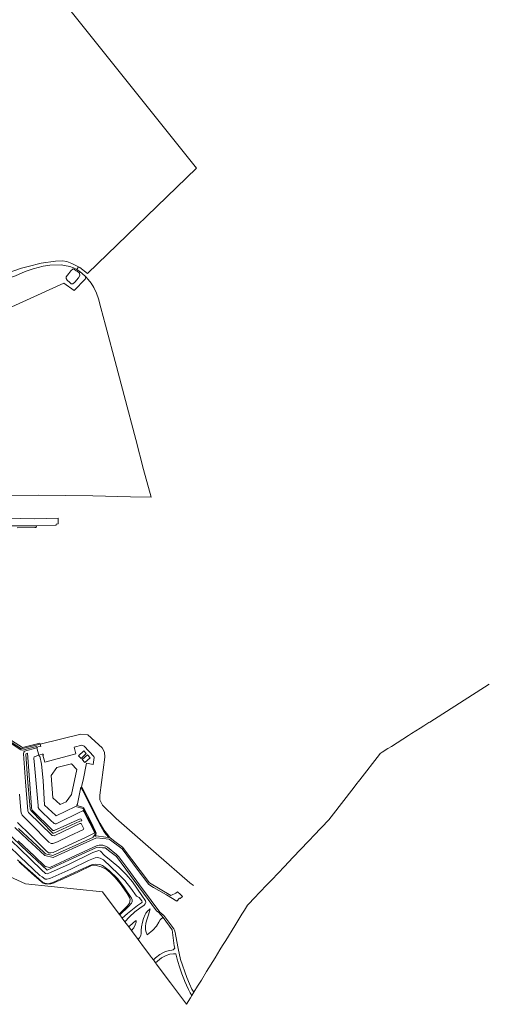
# Model space of a CAD drawing. Extents: x 130905 to 137824, y 412333 to 417928.
# Tile 280 of 313: x 137474 to 137765, y 416135 to 416747. Entities that reach past the tile are written whole.
import ezdxf
from ezdxf.lldxf.tags import DXFTag

# ---------------------------------------------------------------- set-up
doc = ezdxf.new("R2010")
doc.units = 0
for name, color, linetype, lineweight in [('B-ME-GR-GRAS-GV', 60, 'Continuous', 13), ('B-ME-GW-TALUD_KRUIN-G', 90, 'Continuous', 18), ('B-ME-GW-TALUD_TEEN-G', 90, 'Continuous', 18), ('B-ME-KG-GRENS_OPNAME-G', 210, 'KG-OPNAME', 18), ('B-ME-OB-BEKLEDING_STEEN-GV', 30, 'Continuous', 18), ('B-ME-OB-OEVERVOORZIENING-G', 7, 'Continuous', 18), ('B-ME-OG-WATER_POEL-GV', 7, 'Continuous', 18), ('B-ME-OG-WATER_RIVIER-GV', 130, 'Continuous', 18), ('B-ME-VH-VERHARDING_STRAATBAKSTEEN-GV', 252, 'Continuous', 18), ('B-ME-WH-WINTERBED-G', 150, 'WH-WINTERBED', 18)]:
    doc.layers.add(name, color=color, linetype=linetype, lineweight=lineweight)
doc.styles.get("Standard").update_dxf_attribs({"font": 'arial.ttf'})
tags = doc.linetypes.add('KG-OPNAME', pattern='A,5.5,-2,["O",Standard,S=1.8,R=0,X=-0.5,Y=-0.9],-2,5.5,-2,[5,NLCS.SHX,S=0.75,R=0,X=0,Y=0],-2', length=19).pattern_tags.tags
tags[6] = DXFTag(74, 10)
tags = doc.linetypes.add('WH-WINTERBED', pattern='A,6,-3.5,["WB",Standard,S=1.8,R=0,X=-1.5,Y=-0.9],-3.5,6,-3.5,6,-3.5,6,-3.5,6,-3.5', length=51).pattern_tags.tags
tags[6] = DXFTag(74, 10)

msp = doc.modelspace()

# ---------------------------------------------------------------- linework, layer by layer
at = {"layer": 'B-ME-GR-GRAS-GV'}
for points in [[(137470.991, 416587.622, 1.95), (137476.796, 416590.259, 1.775), (137481.936, 416592.099, 1.938), (137488.03, 416593.659, 1.95), (137492.192, 416594.295, 2), (137499.254, 416594.424, 1.938), (137501.371, 416594.069, 1.875), (137504.669, 416593.506, 1.828), (137506.833, 416592.59, 1.771), (137508.897, 416591.539, 1.741), (137509.518, 416591.171, 1.73), (137510.418, 416590.586, 1.76), (137512.061, 416589.396, 1.799), (137514.482, 416586.954, 1.839), (137514.102, 416585.635, 2.046), (137507.335, 416578.476, 1.928), (137500.845, 416583.124, 2.051), (137345.766, 416512.62, 1.954)], [(137345.766, 416512.62, 1.954), (137500.845, 416583.124, 2.051), (137507.335, 416578.476, 1.928), (137514.102, 416585.635, 2.046), (137514.482, 416586.954, 1.839), (137516.051, 416585.34, 1.818), (137517.788, 416583.108, 1.818), (137519.403, 416580.364, 1.86), (137521.144, 416576.864, 1.85), (137522.463, 416573.486, 1.793), (137523.858, 416567.776, 1.835), (137526.751, 416556.967, 1.856), (137533.629, 416531.424, 1.853), (137538.365, 416513.317, 1.838), (137545.625, 416486.131, 1.799), (137550.402, 416467.461, 1.88), (137555.058, 416450.173, 1.766), (137542.25, 416450.467, 2.096), (137518.779, 416451.118, 2.105), (137485.307, 416451.541, 2.051), (137460.477, 416451.291, 2.093)], [(137465.097, 416432.511, 3.464), (137475.075, 416432.454, 3.514), (137483.877, 416432.443, 3.426), (137483.777, 416431.352, 3.474), (137482.896, 416431.335, 3.399), (137471.824, 416431.218, 3.372)], [(137468.287, 416297.239, 7.33), (137474.215, 416293.278, 8.062), (137475.177, 416293.109, 8.097), (137483.878, 416295.363, 7.999), (137484.138, 416294.525, 7.999), (137476.529, 416292.473, 8.166), (137476.05, 416291.912, 8.163), (137475.815, 416290.898, 8.163), (137477.026, 416273.395, 8.208), (137478.463, 416255.374, 8.145), (137478.921, 416254.426, 8.145), (137493.647, 416240.078, 8.064), (137494.794, 416239.977, 8.064), (137510.756, 416247.535, 7.944), (137511.585, 416247.459, 7.881), (137512.377, 416245.964, 7.948), (137513.288, 416244.245, 7.722), (137513.057, 416243.792, 7.722), (137504.191, 416239.787, 7.722), (137496.95, 416236.255, 7.752), (137494.03, 416235.069, 7.794), (137493.067, 416235.208, 7.794), (137491.614, 416236.039, 7.806), (137480.266, 416247.472, 7.956), (137474.977, 416252.772, 7.98), (137474.403, 416254.164, 7.98), (137474.194, 416255.535, 7.98), (137473.366, 416265.821, 7.962)], [(137473.366, 416265.821, 7.962), (137474.194, 416255.535, 7.98), (137474.403, 416254.164, 7.98), (137474.977, 416252.772, 7.98), (137480.266, 416247.472, 7.956), (137491.614, 416236.039, 7.806), (137493.067, 416235.208, 7.794), (137494.03, 416235.069, 7.794), (137496.95, 416236.255, 7.752), (137504.191, 416239.787, 7.722), (137513.057, 416243.792, 7.722), (137513.288, 416244.245, 7.722), (137512.377, 416245.964, 7.948), (137511.585, 416247.459, 7.881), (137510.756, 416247.535, 7.944), (137494.794, 416239.977, 8.064), (137493.647, 416240.078, 8.064), (137478.921, 416254.426, 8.145), (137478.463, 416255.374, 8.145), (137477.026, 416273.395, 8.208), (137475.815, 416290.898, 8.163), (137476.05, 416291.912, 8.163), (137476.529, 416292.473, 8.166), (137484.138, 416294.525, 7.999), (137485.373, 416290.056, 4.886), (137482.459, 416289.056, 4.886), (137482.189, 416288.178, 4.824), (137482.731, 416283.833, 4.788), (137484.907, 416258.75, 4.723), (137485.017, 416257.578, 4.755), (137485.579, 416256.422, 4.767), (137486.705, 416255.355, 4.767), (137492.576, 416249.674, 4.77), (137494.902, 416247.653, 4.776), (137495.534, 416247.38, 4.776), (137496.221, 416247.437, 4.776), (137498.254, 416248.386, 4.77), (137510.004, 416254.283, 4.698), (137512.653, 416255.493, 4.488), (137513.266, 416255.107, 4.461), (137517.055, 416247.817, 4.134), (137519.863, 416242.226, 3.882), (137519.657, 416241.57, 3.831), (137514.72, 416239.051, 3.783), (137500.94, 416232.718, 3.762), (137494.355, 416229.628, 3.828), (137492.849, 416229.354, 3.876), (137491.401, 416229.37, 3.864), (137489.423, 416231.001, 3.858), (137480.151, 416240.345, 3.9), (137472.179, 416248.135, 3.924)], [(137472.179, 416248.135, 3.924), (137480.151, 416240.345, 3.9), (137489.423, 416231.001, 3.858), (137491.401, 416229.37, 3.864), (137492.849, 416229.354, 3.876), (137494.355, 416229.628, 3.828), (137500.94, 416232.718, 3.762), (137514.72, 416239.051, 3.783), (137519.657, 416241.57, 3.831), (137519.863, 416242.226, 3.882), (137517.055, 416247.817, 4.134), (137513.266, 416255.107, 4.461), (137512.653, 416255.493, 4.488), (137513.362, 416255.844, 4.402), (137519.814, 416243.182, 3.879), (137520.127, 416242.532, 3.846), (137520.278, 416241.58, 3.789), (137520.161, 416240.77, 3.744), (137519.836, 416240.046, 3.69), (137519.163, 416239.597, 3.69), (137519.362, 416239.093, 3.597), (137512.461, 416235.9, 3.606), (137494.038, 416227.669, 3.618), (137489.537, 416228.625, 3.651), (137484.244, 416233.605, 3.678), (137472.714, 416244.523, 3.771)], [(137462.449, 416245.239, 3.528), (137474.618, 416233.46, 3.519), (137490.489, 416218.482, 3.456), (137506.728, 416225.971, 3.456), (137521.582, 416232.838, 3.522), (137522.912, 416232.72, 3.474), (137524.904, 416232.536, 3.516), (137526.578, 416232.399, 3.567), (137529.509, 416230.246, 3.615), (137533.638, 416226.985, 3.733), (137550.314, 416204.343, 3.789), (137558.398, 416193.386, 3.947), (137559.917, 416192.219, 3.947), (137562.439, 416189.192, 3.963), (137561.572, 416188.575, 4.131), (137560.581, 416187.703, 4.134), (137559.751, 416186.357, 4.134), (137558.287, 416183.868, 4.134), (137556.196, 416181.353, 3.986), (137552.491, 416178.351, 3.729), (137551.938, 416180.028, 3.741), (137551.543, 416181.583, 3.744), (137551.447, 416183.542, 3.753), (137551.75, 416185.597, 3.765), (137552.587, 416188.273, 3.768), (137553.477, 416190.909, 3.768), (137554.471, 416194.66, 3.777), (137552.999, 416193.305, 3.052), (137551.846, 416191.877, 2.902), (137551.338, 416191.123, 2.997), (137550.318, 416188.59, 2.826), (137549.618, 416186.3, 2.664), (137549.083, 416183.328, 2.343), (137548.921, 416181.148, 2.226), (137548.949, 416179.236, 2.01), (137548.729, 416178.083, 1.917), (137547.885, 416176.611, 1.905), (137546.965, 416175.546, 1.902), (137542.79, 416181.154, 1.875), (137544.261, 416182.801, 1.974), (137545.18, 416184.542, 2.137), (137545.815, 416186.287, 2.399), (137545.779, 416187.293, 2.597), (137544.113, 416186.092, 2.771), (137541.152, 416183.354, 3.018), (137538.743, 416186.591, 2.847), (137541.701, 416189.667, 2.847), (137544.958, 416192.62, 2.946), (137548.023, 416194.982, 3.033), (137550.671, 416196.878, 3.339), (137551.429, 416197.718, 3.383), (137551.682, 416198.489, 3.558), (137551.471, 416199.462, 3.683), (137549.306, 416202.922, 3.909), (137543.521, 416211.296, 3.99), (137539.493, 416215.926, 3.753), (137535.085, 416220.494, 3.927), (137530.32, 416224.341, 3.753), (137525.967, 416227.907, 3.72), (137523.597, 416230.436, 3.687), (137522.676, 416230.824, 3.702), (137518.95, 416229.52, 3.672), (137504.235, 416222.37, 3.65), (137492.547, 416217.14, 3.735), (137490.512, 416216.341, 3.735), (137489.517, 416216.484, 3.702), (137487.1, 416218.811, 3.729), (137473.511, 416231.731, 3.711), (137463.22, 416241.758, 3.597)], [(137463.22, 416241.758, 3.597), (137473.511, 416231.731, 3.711), (137487.1, 416218.811, 3.729), (137489.517, 416216.484, 3.702), (137490.512, 416216.341, 3.735), (137492.547, 416217.14, 3.735), (137504.235, 416222.37, 3.65), (137518.95, 416229.52, 3.672), (137522.676, 416230.824, 3.702), (137523.597, 416230.436, 3.687), (137525.967, 416227.907, 3.72), (137530.32, 416224.341, 3.753), (137535.085, 416220.494, 3.927), (137539.493, 416215.926, 3.753), (137543.521, 416211.296, 3.99), (137549.306, 416202.922, 3.909), (137551.471, 416199.462, 3.683), (137551.682, 416198.489, 3.558), (137551.429, 416197.718, 3.383), (137550.671, 416196.878, 3.339), (137548.023, 416194.982, 3.033), (137544.958, 416192.62, 2.946), (137541.701, 416189.667, 2.847), (137538.743, 416186.591, 2.847), (137537.117, 416188.775, 0.99), (137540.336, 416191.725, 1.005), (137546.629, 416196.534, 2.36), (137549.064, 416198.237, 2.647), (137549.461, 416198.767, 2.71), (137549.246, 416199.511, 2.722), (137547.526, 416201.628, 2.685), (137545.978, 416202.442, 1.785), (137542.366, 416207.328, 1.272), (137538.627, 416212.185, 1.06), (137534.637, 416216.211, 0.985), (137525.388, 416224.9, 1.26), (137523.39, 416226.064, 1.26), (137521.673, 416226.344, 1.26), (137520.251, 416226.175, 1.272), (137516.204, 416224.588, 1.185), (137505.121, 416219.258, 1.002), (137492.118, 416213.489, 1.224), (137490.393, 416212.94, 1.218), (137489.232, 416212.946, 1.122), (137487.346, 416214.351, 1.108), (137486.022, 416215.305, 1.116), (137477.658, 416223.225, 1.116), (137474.082, 416226.686, 1.148), (137466.428, 416234.057, 1.14)], [(137466.428, 416234.057, 1.14), (137474.082, 416226.686, 1.148), (137477.658, 416223.225, 1.116), (137486.022, 416215.305, 1.116), (137487.346, 416214.351, 1.108), (137489.232, 416212.946, 1.122), (137490.393, 416212.94, 1.218), (137492.118, 416213.489, 1.224), (137505.121, 416219.258, 1.002), (137516.204, 416224.588, 1.185), (137520.251, 416226.175, 1.272), (137521.673, 416226.344, 1.26), (137523.39, 416226.064, 1.26), (137525.388, 416224.9, 1.26), (137534.637, 416216.211, 0.985), (137538.627, 416212.185, 1.06), (137542.366, 416207.328, 1.272), (137545.978, 416202.442, 1.785), (137547.526, 416201.628, 2.685), (137549.246, 416199.511, 2.722), (137549.461, 416198.767, 2.71), (137549.064, 416198.237, 2.647), (137546.629, 416196.534, 2.36), (137540.336, 416191.725, 1.005), (137537.117, 416188.775, 0.99), (137535.594, 416190.82, 0.967), (137540.932, 416196.006, 1.423), (137542.884, 416198.128, 1.598), (137543.184, 416198.978, 1.56), (137543.193, 416200.198, 1.51), (137542.788, 416201.163, 1.398), (137538.165, 416208.222, 1.16), (137534.292, 416213.124, 1.11), (137529.033, 416218.379, 0.91), (137524.913, 416221.496, 1.035), (137523.256, 416222.004, 1.01), (137520.257, 416222.404, 1.208), (137518.53, 416222.177, 1.246), (137512.945, 416219.612, 1.208), (137494.025, 416210.887, 1.146), (137491.147, 416210.17, 1.133), (137489.065, 416210.452, 1.158), (137487.629, 416211.041, 1.121), (137485.853, 416212.852, 1.108), (137483.388, 416215.041, 1.108), (137476.608, 416220.94, 1.196), (137474.419, 416222.951, 1.148), (137472.193, 416225.084, 1.148)], [(137472.193, 416225.084, 1.148), (137474.419, 416222.951, 1.148), (137476.608, 416220.94, 1.196), (137483.388, 416215.041, 1.108), (137485.853, 416212.852, 1.108), (137487.629, 416211.041, 1.121), (137489.065, 416210.452, 1.158), (137491.147, 416210.17, 1.133), (137494.025, 416210.887, 1.146), (137512.945, 416219.612, 1.208), (137518.53, 416222.177, 1.246), (137520.257, 416222.404, 1.208), (137523.256, 416222.004, 1.01), (137524.913, 416221.496, 1.035), (137529.033, 416218.379, 0.91), (137534.292, 416213.124, 1.11), (137538.165, 416208.222, 1.16), (137542.788, 416201.163, 1.398), (137543.193, 416200.198, 1.51), (137543.184, 416198.978, 1.56), (137542.884, 416198.128, 1.598), (137540.932, 416196.006, 1.423), (137535.594, 416190.82, 0.967), (137535.292, 416191.226, 0.585), (137537.643, 416193.646, 0.585), (137540.417, 416196.472, 0.585), (137541.54, 416198.14, 0.585), (137541.989, 416200.391, 0.585), (137541.701, 416201.525, 0.585), (137540.16, 416204.094, 0.585), (137535.887, 416210.303, 0.585), (137532.476, 416214.239, 0.585), (137529.559, 416217.027, 0.585), (137527.201, 416219.177, 0.585), (137524.034, 416220.714, 0.585), (137521, 416221.481, 0.585), (137519.282, 416221.71, 0.585), (137517.987, 416221.406, 0.585), (137509.612, 416217.403, 0.585), (137498.674, 416212.438, 0.585), (137496.565, 416211.515, 0.585), (137494.841, 416210.76, 0.585), (137492.912, 416210.127, 0.585), (137490.674, 416210.025, 0.585), (137489.26, 416210.031, 0.585), (137487.958, 416210.514, 0.585), (137487.004, 416211.275, 0.585), (137485.584, 416212.496, 0.585), (137484.079, 416213.81, 0.585), (137480.87, 416216.613, 0.585), (137478.287, 416218.937, 0.585), (137474.276, 416222.658, 0.585), (137473.148, 416223.639, 0.585)]]:
    msp.add_polyline3d(points, dxfattribs=at)
for points in [[(137504.596, 416583.456, 2.131), (137505.394, 416582.801, 2.095), (137506.481, 416582.755, 2.072), (137507.727, 416583.79, 2.068), (137510.018, 416586.366, 2.145), (137510.786, 416587.78, 2.08), (137510.557, 416589.231, 1.852), (137509.058, 416590.464, 1.862), (137508.462, 416590.828, 1.855), (137507.42, 416591.617, 1.836), (137506.597, 416592.06, 1.849), (137505.31, 416590.868, 2.158), (137504.008, 416589.041, 2.224), (137502.36, 416587.125, 2.165), (137502.261, 416586.021, 2.155), (137502.916, 416585.074, 2.146)], [(137511.607, 416250.229, 6.807), (137511.022, 416250.507, 6.81), (137494.795, 416243.122, 6.87), (137494.003, 416243.226, 6.87), (137481.173, 416255.802, 6.867), (137480.837, 416257.047, 6.867), (137480.806, 416257.99, 6.867), (137479.815, 416272.066, 6.963), (137478.403, 416291.146, 7.023), (137477.534, 416290.965, 7.089), (137477.363, 416290.606, 7.089), (137478.355, 416275.569, 7.131), (137479.936, 416256.603, 7.041), (137480.303, 416255.558, 7.044), (137493.961, 416241.637, 7.065), (137494.723, 416241.592, 7.065), (137510.787, 416248.958, 7.014), (137512.081, 416249.212, 6.963)]]:
    msp.add_polyline3d(points, close=True, dxfattribs=at)
at = {"layer": 'B-ME-GW-TALUD_KRUIN-G'}
for points in [[(137501.371, 416594.069, 1.875), (137499.254, 416594.424, 1.938), (137492.192, 416594.295, 2), (137488.03, 416593.659, 1.95), (137481.936, 416592.099, 1.938), (137476.796, 416590.259, 1.775), (137470.991, 416587.622, 1.95), (137455.96, 416582.999, 1.963), (137442.079, 416579.519, 1.9), (137421.426, 416573.59, 2.025), (137408.273, 416570.064, 2.1), (137395.704, 416566.676, 2.025), (137383.912, 416563.377, 1.95), (137371.128, 416560.027, 1.913), (137356.575, 416555.958, 1.834)], [(137463.22, 416241.758, 3.597), (137473.511, 416231.731, 3.711), (137487.1, 416218.811, 3.729), (137489.517, 416216.484, 3.702), (137490.512, 416216.341, 3.735), (137492.547, 416217.14, 3.735), (137504.235, 416222.37, 3.65), (137518.95, 416229.52, 3.672), (137522.676, 416230.824, 3.702), (137523.597, 416230.436, 3.687), (137525.967, 416227.907, 3.72), (137530.32, 416224.341, 3.753), (137535.085, 416220.494, 3.927), (137539.493, 416215.926, 3.753), (137543.521, 416211.296, 3.99), (137549.306, 416202.922, 3.909), (137551.471, 416199.462, 3.683)], [(137535.594, 416190.82, 0.967), (137540.932, 416196.006, 1.423), (137542.884, 416198.128, 1.598), (137543.184, 416198.978, 1.56), (137543.193, 416200.198, 1.51), (137542.788, 416201.163, 1.398), (137538.165, 416208.222, 1.16), (137534.292, 416213.124, 1.11), (137529.033, 416218.379, 0.91), (137524.913, 416221.496, 1.035), (137523.256, 416222.004, 1.01), (137520.257, 416222.404, 1.208), (137518.53, 416222.177, 1.246), (137512.945, 416219.612, 1.208), (137494.025, 416210.887, 1.146), (137491.147, 416210.17, 1.133), (137489.065, 416210.452, 1.158), (137487.629, 416211.041, 1.121), (137485.853, 416212.852, 1.108), (137483.388, 416215.041, 1.108), (137476.608, 416220.94, 1.196), (137474.419, 416222.951, 1.148), (137472.193, 416225.084, 1.148)]]:
    msp.add_polyline3d(points, dxfattribs=at)
at = {"layer": 'B-ME-GW-TALUD_TEEN-G'}
for points in [[(137432.507, 416288.934, 1.122), (137442.325, 416283.306, 1.338), (137452.168, 416276.466, 1.2), (137452.91, 416275.716, 1.2), (137454.262, 416274.354, 1.2), (137454.969, 416272.829, 1.143), (137456.005, 416262.322, 1.014), (137456.634, 416248.503, 1.245), (137457.056, 416244.981, 1.245), (137457.625, 416243.218, 1.245), (137459.155, 416241.064, 1.245), (137461.4, 416238.9, 1.198), (137466.428, 416234.057, 1.14), (137474.082, 416226.686, 1.148), (137477.658, 416223.225, 1.116), (137486.022, 416215.305, 1.116), (137487.346, 416214.351, 1.108), (137489.232, 416212.946, 1.122), (137490.393, 416212.94, 1.218), (137492.118, 416213.489, 1.224), (137505.121, 416219.258, 1.002), (137516.204, 416224.588, 1.185), (137520.251, 416226.175, 1.272)], [(137482.189, 416288.178, 4.824), (137482.731, 416283.833, 4.788), (137484.907, 416258.75, 4.723), (137485.017, 416257.578, 4.755), (137485.579, 416256.422, 4.767), (137486.705, 416255.355, 4.767), (137492.576, 416249.674, 4.77), (137494.902, 416247.653, 4.776), (137495.534, 416247.38, 4.776), (137496.221, 416247.437, 4.776), (137498.254, 416248.386, 4.77), (137510.004, 416254.283, 4.698), (137512.653, 416255.493, 4.488), (137513.266, 416255.107, 4.461), (137517.055, 416247.817, 4.134), (137519.863, 416242.226, 3.882), (137519.657, 416241.57, 3.831), (137514.72, 416239.051, 3.783), (137500.94, 416232.718, 3.762), (137494.355, 416229.628, 3.828), (137492.849, 416229.354, 3.876), (137491.401, 416229.37, 3.864), (137489.423, 416231.001, 3.858), (137480.151, 416240.345, 3.9), (137472.179, 416248.135, 3.924)]]:
    msp.add_polyline3d(points, dxfattribs=at)
at = {"layer": 'B-ME-KG-GRENS_OPNAME-G'}
msp.add_polyline3d([(137764.834, 416334.01, 1), (137727.951, 416310.583, 1), (137727.415, 416310.243, 1.848), (137724.313, 416308.273, 1.941), (137724.205, 416308.205, 5.298), (137723.861, 416307.986, 5.133), (137723.668, 416307.864, 5.115), (137721.909, 416306.746, 5.111), (137716.62, 416303.386, 4.986), (137714.719, 416302.18, 5.211), (137704.108, 416295.441, 5.211), (137701.935, 416294.062, 5.035), (137698.449, 416291.851, 5.017), (137697.189, 416291.046, 5.133), (137696.625, 416290.316, 5.244), (137684.509, 416274.681, 5.307), (137683.699, 416273.636, 5.145), (137682.727, 416272.38, 5.145), (137681.626, 416270.959, 5.291), (137676.001, 416263.701, 5.291), (137665.323, 416249.92, 4.104), (137655.933, 416240.043, 4.2), (137653.334, 416237.31, 4.2), (137652.412, 416236.34, 4.104), (137651.902, 416235.804, 4.089), (137648.491, 416232.217, 4.039), (137647.97, 416231.669, 4.04), (137642.923, 416226.361, 4.209), (137637.769, 416220.939, 4.308), (137629.888, 416212.651, 4.401), (137626.661, 416209.256, 4.401), (137618.776, 416200.964, 4.077), (137615.914, 416197.954, 3.981), (137614.869, 416196.855, 3.984), (137612.936, 416193.715, 3.978), (137611.361, 416191.159, 4.125), (137606.919, 416183.935, 4.152), (137601.374, 416174.94, 4.038), (137599.419, 416171.765, 3.842), (137597.728, 416169.019, 3.9), (137594.688, 416164.084, 3.791), (137589.444, 416155.569, 3.8), (137586.197, 416150.296, 3.84), (137585.074, 416148.472, 3.894), (137583.869, 416146.515, 3.852), (137581.604, 416142.837, 3.842), (137580.347, 416140.795, 3.999), (137579.443, 416139.327, 4.077), (137576.946, 416135.273, 4.23), (137569.437, 416145.36, 4.23), (137567.057, 416148.557, 4.182), (137561.304, 416156.284, 4.452), (137558.419, 416160.159, 6.327), (137557.726, 416161.091, 6.147), (137556.427, 416162.835, 6.195), (137555.369, 416164.257, 6.816), (137554.681, 416165.182, 6.888), (137553.625, 416166.599, 7.929), (137550.957, 416170.184, 7.869), (137546.965, 416175.546, 1.902), (137542.79, 416181.154, 1.875), (137541.152, 416183.354, 3.018), (137538.743, 416186.591, 2.847), (137537.117, 416188.775, 0.99), (137535.594, 416190.82, 0.967), (137535.292, 416191.226, 0.585), (137524.964, 416205.1, 0.585), (137477.121, 416209.995, 0.585), (137442.601, 416225.915, 0.585)], dxfattribs=at)
at = {"layer": 'B-ME-OB-BEKLEDING_STEEN-GV'}
msp.add_polyline3d([(137463.189, 416588.595, 1), (137474.638, 416592.357, 1), (137478.799, 416593.464, 1), (137486.895, 416595.565, 1), (137495.71, 416596.771, 1), (137500.063, 416597.021, 1), (137502.779, 416596.56, 1), (137505.852, 416595.252, 1), (137510.066, 416593.245, 1), (137508.897, 416591.539, 1.741), (137506.833, 416592.59, 1.771), (137504.669, 416593.506, 1.828), (137501.371, 416594.069, 1.875), (137499.254, 416594.424, 1.938), (137492.192, 416594.295, 2), (137488.03, 416593.659, 1.95), (137481.936, 416592.099, 1.938), (137476.796, 416590.259, 1.775), (137470.991, 416587.622, 1.95)], dxfattribs=at)
at = {"layer": 'B-ME-OB-OEVERVOORZIENING-G'}
msp.add_polyline3d([(137515.648, 416589.03, 1), (137510.729, 416592.93, 1), (137510.066, 416593.245, 1), (137505.852, 416595.252, 1), (137502.779, 416596.56, 1), (137500.063, 416597.021, 1), (137495.71, 416596.771, 1), (137486.895, 416595.565, 1), (137478.799, 416593.464, 1), (137474.638, 416592.357, 1), (137463.189, 416588.595, 1)], dxfattribs=at)
at = {"layer": 'B-ME-OG-WATER_POEL-GV'}
msp.add_polyline3d([(137473.148, 416223.639, 0.585), (137474.276, 416222.658, 0.585), (137478.287, 416218.937, 0.585), (137480.87, 416216.613, 0.585), (137484.079, 416213.81, 0.585), (137485.584, 416212.496, 0.585), (137487.004, 416211.275, 0.585), (137487.958, 416210.514, 0.585), (137489.26, 416210.031, 0.585), (137490.674, 416210.025, 0.585), (137492.912, 416210.127, 0.585), (137494.841, 416210.76, 0.585), (137496.565, 416211.515, 0.585), (137498.674, 416212.438, 0.585), (137509.612, 416217.403, 0.585), (137517.987, 416221.406, 0.585), (137519.282, 416221.71, 0.585), (137521, 416221.481, 0.585), (137524.034, 416220.714, 0.585), (137527.201, 416219.177, 0.585), (137529.559, 416217.027, 0.585), (137532.476, 416214.239, 0.585), (137535.887, 416210.303, 0.585), (137540.16, 416204.094, 0.585), (137541.701, 416201.525, 0.585), (137541.989, 416200.391, 0.585), (137541.54, 416198.14, 0.585), (137540.417, 416196.472, 0.585), (137537.643, 416193.646, 0.585), (137535.292, 416191.226, 0.585), (137524.964, 416205.1, 0.585), (137477.121, 416209.995, 0.585), (137442.601, 416225.915, 0.585)], dxfattribs=at)
at = {"layer": 'B-ME-OG-WATER_RIVIER-GV'}
msp.add_polyline3d([(137482.204, 416780.94, 1), (137583.114, 416654.543, 1), (137515.648, 416589.03, 1), (137510.729, 416592.93, 1), (137510.066, 416593.245, 1), (137505.852, 416595.252, 1), (137502.779, 416596.56, 1), (137500.063, 416597.021, 1), (137495.71, 416596.771, 1), (137486.895, 416595.565, 1), (137478.799, 416593.464, 1), (137474.638, 416592.357, 1), (137463.189, 416588.595, 1)], dxfattribs=at)
at = {"layer": 'B-ME-VH-VERHARDING_STRAATBAKSTEEN-GV'}
for points in [[(137465.837, 416437.083, 3.348), (137482.382, 416436.849, 3.435), (137497.352, 416437.148, 3.576), (137497.355, 416433.631, 3.576), (137496.046, 416433.431, 3.57), (137496.026, 416432.727, 3.528), (137483.877, 416432.443, 3.426), (137475.075, 416432.454, 3.514), (137465.097, 416432.511, 3.464)], [(137468.318, 416299.006, 7.295), (137475.185, 416294.719, 8.088), (137486.06, 416297.538, 8.067), (137486.266, 416296.813, 8.105), (137486.433, 416296.235, 8.105), (137486.697, 416295.321, 8.103), (137486.162, 416295.511, 8.022), (137484.739, 416295.139, 8.019), (137484.493, 416294.685, 8.115), (137484.138, 416294.525, 7.999), (137483.878, 416295.363, 7.999), (137475.177, 416293.109, 8.097), (137474.215, 416293.278, 8.062), (137468.287, 416297.239, 7.33)], [(137472.714, 416244.523, 3.771), (137484.244, 416233.605, 3.678), (137489.537, 416228.625, 3.651), (137494.038, 416227.669, 3.618), (137512.461, 416235.9, 3.606), (137519.362, 416239.093, 3.597), (137519.163, 416239.597, 3.69), (137519.836, 416240.046, 3.69), (137520.161, 416240.77, 3.744), (137520.278, 416241.58, 3.789), (137520.127, 416242.532, 3.846), (137519.814, 416243.182, 3.879), (137513.362, 416255.844, 4.402), (137512.817, 416256.915, 4.446), (137508.054, 416258.201, 4.635), (137496.189, 416252.355, 4.674), (137495.791, 416252.756, 4.671), (137488.985, 416259.026, 4.601), (137488.027, 416274.313, 4.626), (137487.104, 416284.331, 4.701), (137485.923, 416289.42, 4.824), (137485.544, 416289.325, 4.868), (137485.373, 416290.056, 4.886), (137486.025, 416290.228, 4.911), (137487.413, 416290.636, 4.917), (137487.949, 416290.699, 4.853), (137488.168, 416289.975, 4.809), (137487.894, 416289.908, 4.811), (137488.995, 416285.601, 4.636), (137508.415, 416290.799, 4.536), (137507.234, 416294.916, 4.706), (137512.054, 416296.13, 4.698), (137512.644, 416296.074, 4.698), (137513.462, 416295.681, 4.698), (137519.51, 416289.098, 4.698), (137519.751, 416288.589, 4.695), (137519.016, 416284.272, 4.726), (137514.86, 416285.04, 4.616), (137512.855, 416274.525, 4.728), (137511.854, 416270.561, 4.749), (137514.807, 416264.883, 4.614), (137520.126, 416253.965, 4.218), (137523.476, 416247.656, 4.089), (137525.76, 416243.548, 3.949), (137528.082, 416240.597, 3.84), (137529.5, 416238.784, 3.723), (137531.712, 416237.074, 3.757), (137537.21, 416232.821, 3.843), (137554.064, 416210.658, 4.008), (137567.237, 416202.916, 3.933), (137567.593, 416203.066, 3.969), (137570.301, 416204.212, 4.125), (137571.426, 416205.109, 4.161), (137571.794, 416204.788, 4.159), (137572.945, 416203.784, 4.154), (137573.354, 416203.427, 4.152), (137574.416, 416202.24, 4.161), (137573.074, 416200.898, 4.16), (137572.656, 416201.157, 4.143), (137571.007, 416199.303, 4.159), (137564.614, 416203.172, 4.039), (137556.598, 416207.871, 4.039), (137553.537, 416209.6, 3.989), (137546.415, 416219.223, 3.952), (137536.984, 416231.895, 3.714), (137529.022, 416237.78, 3.677), (137521.204, 416238.758, 3.627), (137508.665, 416233.123, 3.589), (137494.364, 416226.503, 3.614), (137488.989, 416227.633, 3.639), (137478.408, 416237.691, 3.664), (137470.53, 416245.17, 3.639)], [(137472.507, 416236.788, 3.514), (137482.584, 416227.195, 3.577), (137489.25, 416220.888, 3.452), (137492.135, 416220.234, 3.464), (137508.207, 416227.702, 3.452), (137521.196, 416233.637, 3.452), (137522.88, 416234.076, 3.452), (137524.99, 416234.097, 3.502), (137526.737, 416233.576, 3.577), (137528.061, 416232.938, 3.602), (137533.649, 416228.292, 3.689), (137534.903, 416226.913, 3.652), (137540.601, 416219.379, 3.664), (137547.799, 416209.482, 3.777), (137555.066, 416199.675, 3.789), (137560.372, 416192.548, 3.889), (137562.991, 416190.324, 3.902), (137569.043, 416182.112, 3.952), (137569.462, 416181.295, 3.952), (137570.009, 416179.917, 3.977), (137571.029, 416174.243, 4.027), (137571.777, 416169.965, 3.952), (137573.245, 416163.177, 3.927), (137577.157, 416151.876, 3.889), (137578.8, 416147.913, 3.889), (137580.386, 416144.659, 3.864), (137581.604, 416142.837, 3.842), (137580.347, 416140.795, 3.999), (137579.212, 416142.474, 4.068), (137578.12, 416144.466, 4.083), (137576.971, 416147.131, 4.083), (137576.042, 416149.403, 4.083), (137575.742, 416150.099, 4.083), (137574.027, 416154.205, 4.089), (137572.431, 416159.071, 4.131), (137571.183, 416163.325, 4.152), (137570.361, 416166.556, 4.152), (137568.861, 416166.64, 4.458), (137566.737, 416166.335, 4.761), (137564.328, 416165.5, 5.22), (137561.55, 416164.039, 5.61), (137557.726, 416161.091, 6.147), (137556.427, 416162.835, 6.195), (137557.825, 416164.229, 5.985), (137560.444, 416166.225, 5.547), (137562.279, 416167.323, 5.286), (137564.025, 416168.033, 5.022), (137566.42, 416168.653, 4.659), (137567.908, 416168.804, 4.395), (137568.785, 416169.199, 4.23), (137569.732, 416170.108, 4.152), (137569.414, 416171.683, 4.151), (137567.991, 416181.511, 4.092), (137562.439, 416189.192, 3.963), (137559.917, 416192.219, 3.947), (137558.398, 416193.386, 3.947), (137550.314, 416204.343, 3.789), (137533.638, 416226.985, 3.733), (137529.509, 416230.246, 3.615), (137526.578, 416232.399, 3.567), (137524.904, 416232.536, 3.516), (137522.912, 416232.72, 3.474), (137521.582, 416232.838, 3.522), (137506.728, 416225.971, 3.456), (137490.489, 416218.482, 3.456), (137474.618, 416233.46, 3.519), (137462.449, 416245.239, 3.528)]]:
    msp.add_polyline3d(points, dxfattribs=at)
for points in [[(137511.552, 416287.935, 4.526), (137514.808, 416290.936, 4.563), (137513.31, 416292.707, 4.538), (137509.962, 416289.662, 4.538)], [(137505.669, 416265.553, 4.713), (137508.854, 416281.074, 4.686), (137505.641, 416284.599, 4.692), (137496.484, 416282.271, 4.695), (137492.994, 416277.414, 4.695), (137493.974, 416263.531, 4.695), (137498.681, 416259.395, 4.722), (137502.233, 416260.971, 4.719)], [(137517.171, 416288.421, 4.563), (137515.549, 416290.273, 4.513), (137512.212, 416287.206, 4.538), (137513.925, 416285.34, 4.551)], [(137513.815, 416265.505, 4.544), (137511.443, 416270.165, 4.544), (137509.451, 416259.741, 4.507), (137509.285, 416259.379, 4.482), (137508.58, 416258.844, 4.494), (137513.142, 416257.522, 4.394), (137517.553, 416248.779, 4.119), (137520.516, 416242.65, 3.769), (137520.896, 416241.56, 3.719), (137520.814, 416240.729, 3.669), (137520.635, 416240.275, 3.594), (137520.13, 416239.44, 3.694), (137521.015, 416239.836, 3.694), (137526.99, 416239.106, 3.694), (137528.787, 416238.835, 3.707), (137527.21, 416240.653, 3.794), (137525.682, 416242.664, 3.857), (137524.032, 416245.52, 3.944), (137519.992, 416253.31, 4.119)]]:
    msp.add_polyline3d(points, close=True, dxfattribs=at)
at = {"layer": 'B-ME-WH-WINTERBED-G'}
msp.add_polyline3d([(137463.027, 416301.416, 6.659), (137474.683, 416294.009, 8.163), (137486.266, 416296.813, 8.105), (137511.473, 416302.953, 8.1), (137515.74, 416302.673, 8.091), (137524.738, 416294.528, 8.031), (137526.12, 416291.829, 8.004), (137526.405, 416288.787, 7.989), (137523.125, 416265.15, 8.016), (137523.249, 416262.279, 8.025), (137524.907, 416259.044, 7.797), (137533.256, 416250.577, 6.42), (137558.25, 416228.888, 6.417), (137579.142, 416210.772, 6.608), (137581.236, 416209.029, 6.778)], dxfattribs=at)

doc.saveas('drawing.dxf')
